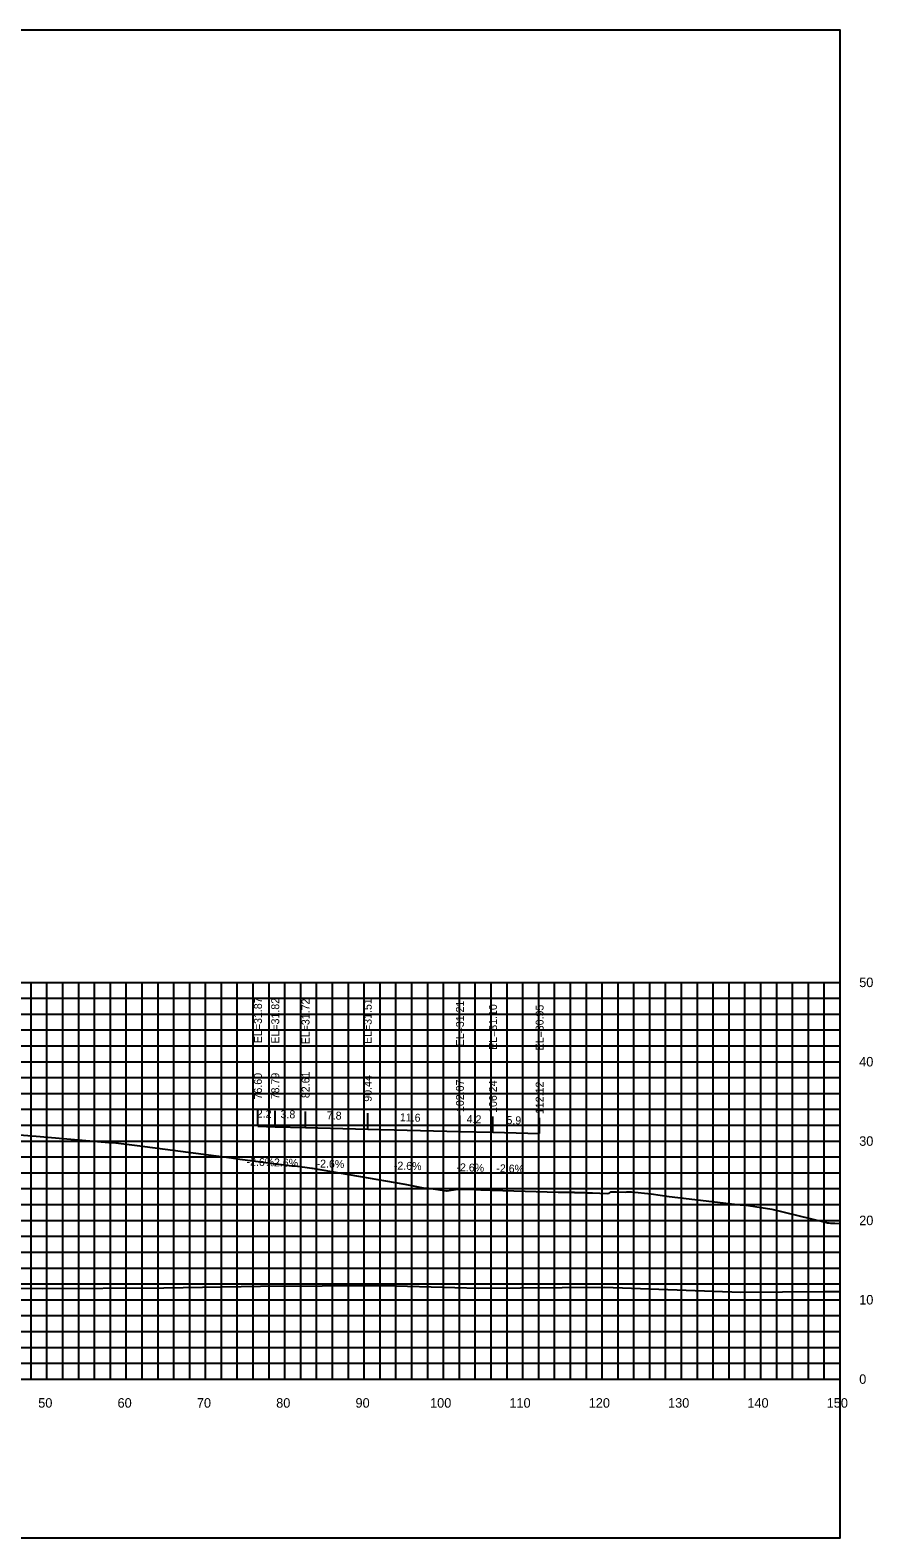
# Model space of a CAD drawing. Extents: x 1800880 to 1818864, y 245271 to 250560.
# Drawn here: x 1812443.9 to 1812550.2, y 248806.2 to 248996.2 of the extents above; entities that cross this region are included whole.
import ezdxf

# ---------------------------------------------------------------- set-up
doc = ezdxf.new("R2010")
doc.units = 0
for name, color, linetype in [('33', 7, 'Continuous'), ('ANNO-TXT', 7, 'Continuous'), ('CL-CNST', 7, 'Continuous'), ('DESIGN - DRAINAGE - Bridges', 7, 'Continuous'), ('Level 37', 7, 'Continuous'), ('Level 46', 7, 'Continuous'), ('Level 62', 7, 'Continuous'), ('SHT-BDR', 7, 'Continuous')]:
    doc.layers.add(name, color=color, linetype=linetype)

msp = doc.modelspace()

# ---------------------------------------------------------------- linework, layer by layer
at = {"layer": 'CL-CNST'}
msp.add_lwpolyline([(1812442.58, 248856.97), (1812445.16, 248856.75), (1812453.84, 248856), (1812454.01, 248856), (1812454.36, 248856), (1812457.42, 248855.62), (1812469.3, 248854.04), (1812470.35, 248853.9), (1812476.89, 248853.03), (1812476.97, 248853.03), (1812477.34, 248853.04), (1812479.41, 248852.75), (1812479.47, 248852.74), (1812491.14, 248850.72), (1812493.69, 248850.23), (1812493.8, 248850.23), (1812494.19, 248850.23), (1812496.42, 248849.91), (1812496.48, 248849.91), (1812497.52, 248850.08), (1812498.66, 248850.1), (1812498.76, 248850.1), (1812498.87, 248850.1), (1812499, 248850.1), (1812500.74, 248850.03), (1812510.48, 248849.74), (1812512.51, 248849.71), (1812512.58, 248849.7), (1812512.94, 248849.69), (1812513.26, 248849.68), (1812513.53, 248849.68), (1812513.78, 248849.67), (1812514, 248849.66), (1812514.2, 248849.66), (1812514.38, 248849.65), (1812514.54, 248849.65), (1812514.68, 248849.64), (1812514.82, 248849.64), (1812516.67, 248849.54), (1812516.91, 248849.62), (1812517.17, 248849.79), (1812517.21, 248849.79), (1812517.83, 248849.77), (1812518.94, 248849.73), (1812519.15, 248849.75), (1812519.22, 248849.75), (1812519.3, 248849.75), (1812519.71, 248849.75), (1812522.19, 248849.51), (1812524.49, 248849.2), (1812533.42, 248848.14), (1812533.55, 248848.14), (1812533.94, 248848.14), (1812537.42, 248847.59), (1812543.96, 248845.97), (1812544.07, 248845.97), (1812544.44, 248845.88), (1812544.52, 248845.88), (1812544.61, 248845.86), (1812544.83, 248845.82), (1812544.89, 248845.82), (1812545.26, 248845.82), (1812545.34, 248845.82), (1812546.03, 248845.8)], dxfattribs=at)
at = {"layer": 'DESIGN - DRAINAGE - Bridges'}
for p, q in [((1812546.03, 248826.17), (1812546.03, 248876.17)), ((1812546.09, 248876.17), (1812546.03, 248876.17)), ((1812546.09, 248866.17), (1812546.03, 248866.17)), ((1812546.09, 248856.17), (1812546.03, 248856.17)), ((1812546.09, 248846.17), (1812546.03, 248846.17)), ((1812546.09, 248836.17), (1812546.03, 248836.17)), ((1812246.03, 248826.17), (1812546.03, 248826.17)), ((1812446.03, 248826.11), (1812446.03, 248826.17)), ((1812456.03, 248826.11), (1812456.03, 248826.17)), ((1812466.03, 248826.11), (1812466.03, 248826.17)), ((1812476.03, 248826.11), (1812476.03, 248826.17)), ((1812486.03, 248826.11), (1812486.03, 248826.17)), ((1812496.03, 248826.11), (1812496.03, 248826.17)), ((1812506.03, 248826.11), (1812506.03, 248826.17)), ((1812516.03, 248826.11), (1812516.03, 248826.17)), ((1812526.03, 248826.11), (1812526.03, 248826.17)), ((1812536.03, 248826.11), (1812536.03, 248826.17)), ((1812546.03, 248826.11), (1812546.03, 248826.17)), ((1812546.09, 248826.17), (1812546.03, 248826.17))]:
    msp.add_line(p, q, dxfattribs=at)
at = {"layer": 'Level 37'}
for p, q in [((1812472.63, 248858.04), (1812472.63, 248860.04)), ((1812474.81, 248857.98), (1812474.81, 248859.98)), ((1812478.63, 248857.88), (1812478.63, 248859.88)), ((1812486.47, 248857.68), (1812486.47, 248859.68)), ((1812498.1, 248857.37), (1812498.1, 248859.37)), ((1812502.26, 248857.27), (1812502.26, 248859.27)), ((1812508.14, 248857.11), (1812508.14, 248859.11))]:
    msp.add_line(p, q, dxfattribs=at)
msp.add_lwpolyline([(1812246.03, 248806.17), (1812546.03, 248806.17), (1812546.03, 248996.17), (1812246.03, 248996.17)], close=True, dxfattribs=at)
at = {"layer": 'Level 46'}
for p, q in [((1812246.03, 248876.17), (1812546.03, 248876.17)), ((1812444.03, 248826.17), (1812444.03, 248876.17)), ((1812446.03, 248826.17), (1812446.03, 248876.17)), ((1812448.03, 248826.17), (1812448.03, 248876.17)), ((1812450.03, 248826.17), (1812450.03, 248876.17)), ((1812452.03, 248826.17), (1812452.03, 248876.17)), ((1812454.03, 248826.17), (1812454.03, 248876.17)), ((1812456.03, 248826.17), (1812456.03, 248876.17)), ((1812458.03, 248826.17), (1812458.03, 248876.17)), ((1812460.03, 248826.17), (1812460.03, 248876.17)), ((1812462.03, 248826.17), (1812462.03, 248876.17)), ((1812464.03, 248826.17), (1812464.03, 248876.17)), ((1812466.03, 248826.17), (1812466.03, 248876.17)), ((1812468.03, 248826.17), (1812468.03, 248876.17)), ((1812470.03, 248826.17), (1812470.03, 248876.17)), ((1812472.03, 248826.17), (1812472.03, 248876.17)), ((1812474.03, 248826.17), (1812474.03, 248876.17)), ((1812476.03, 248826.17), (1812476.03, 248876.17)), ((1812478.03, 248826.17), (1812478.03, 248876.17)), ((1812480.03, 248826.17), (1812480.03, 248876.17)), ((1812482.03, 248826.17), (1812482.03, 248876.17)), ((1812484.03, 248826.17), (1812484.03, 248876.17)), ((1812486.03, 248826.17), (1812486.03, 248876.17)), ((1812488.03, 248826.17), (1812488.03, 248876.17)), ((1812490.03, 248826.17), (1812490.03, 248876.17)), ((1812492.03, 248826.17), (1812492.03, 248876.17)), ((1812494.03, 248826.17), (1812494.03, 248876.17)), ((1812496.03, 248826.17), (1812496.03, 248876.17)), ((1812498.03, 248826.17), (1812498.03, 248876.17)), ((1812500.03, 248826.17), (1812500.03, 248876.17)), ((1812502.03, 248826.17), (1812502.03, 248876.17)), ((1812504.03, 248826.17), (1812504.03, 248876.17)), ((1812506.03, 248826.17), (1812506.03, 248876.17)), ((1812508.03, 248826.17), (1812508.03, 248876.17)), ((1812510.03, 248826.17), (1812510.03, 248876.17)), ((1812512.03, 248826.17), (1812512.03, 248876.17)), ((1812514.03, 248826.17), (1812514.03, 248876.17)), ((1812516.03, 248826.17), (1812516.03, 248876.17)), ((1812518.03, 248826.17), (1812518.03, 248876.17)), ((1812520.03, 248826.17), (1812520.03, 248876.17)), ((1812522.03, 248826.17), (1812522.03, 248876.17)), ((1812524.03, 248826.17), (1812524.03, 248876.17)), ((1812526.03, 248826.17), (1812526.03, 248876.17)), ((1812528.03, 248826.17), (1812528.03, 248876.17)), ((1812530.03, 248826.17), (1812530.03, 248876.17)), ((1812532.03, 248826.17), (1812532.03, 248876.17)), ((1812534.03, 248826.17), (1812534.03, 248876.17)), ((1812536.03, 248826.17), (1812536.03, 248876.17)), ((1812538.03, 248826.17), (1812538.03, 248876.17)), ((1812540.03, 248826.17), (1812540.03, 248876.17)), ((1812542.03, 248826.17), (1812542.03, 248876.17)), ((1812544.03, 248826.17), (1812544.03, 248876.17)), ((1812546.03, 248826.17), (1812546.03, 248876.17)), ((1812246.03, 248874.17), (1812546.03, 248874.17)), ((1812246.03, 248872.17), (1812546.03, 248872.17)), ((1812246.03, 248870.17), (1812546.03, 248870.17)), ((1812246.03, 248868.17), (1812546.03, 248868.17)), ((1812246.03, 248866.17), (1812546.03, 248866.17)), ((1812246.03, 248864.17), (1812546.03, 248864.17)), ((1812246.03, 248862.17), (1812546.03, 248862.17)), ((1812246.03, 248860.17), (1812546.03, 248860.17)), ((1812246.03, 248858.17), (1812546.03, 248858.17)), ((1812246.03, 248856.17), (1812546.03, 248856.17)), ((1812246.03, 248854.17), (1812546.03, 248854.17)), ((1812246.03, 248852.17), (1812546.03, 248852.17)), ((1812246.03, 248850.17), (1812546.03, 248850.17)), ((1812246.03, 248848.17), (1812546.03, 248848.17)), ((1812246.03, 248846.17), (1812546.03, 248846.17)), ((1812246.03, 248844.17), (1812546.03, 248844.17)), ((1812246.03, 248842.17), (1812546.03, 248842.17)), ((1812246.03, 248840.17), (1812546.03, 248840.17)), ((1812246.03, 248838.17), (1812546.03, 248838.17)), ((1812246.03, 248836.17), (1812546.03, 248836.17)), ((1812246.03, 248834.17), (1812546.03, 248834.17)), ((1812246.03, 248832.17), (1812546.03, 248832.17)), ((1812246.03, 248830.17), (1812546.03, 248830.17)), ((1812246.03, 248828.17), (1812546.03, 248828.17)), ((1812246.03, 248826.17), (1812546.03, 248826.17))]:
    msp.add_line(p, q, dxfattribs=at)
at = {"layer": 'Level 62'}
for points in [[(1812472.63, 248858.04), (1812474.81, 248857.98), (1812478.63, 248857.88), (1812486.47, 248857.68), (1812498.1, 248857.37), (1812502.26, 248857.27), (1812508.14, 248857.11)], [(1812246.03, 248838), (1812266.46, 248837.87), (1812270.95, 248837.87), (1812294.22, 248837.7), (1812301.34, 248837.71), (1812321.98, 248837.57), (1812331.3, 248837.6), (1812349.73, 248837.54), (1812360.95, 248837.59), (1812377.49, 248837.61), (1812390.33, 248837.68), (1812405.24, 248837.42), (1812419.51, 248837.51), (1812433, 248837.65), (1812445.43, 248837.57), (1812460.75, 248837.66), (1812472.95, 248837.87), (1812488.51, 248837.96), (1812500.42, 248837.64), (1812516.26, 248837.74), (1812533.51, 248837.14), (1812544.02, 248837.22), (1812546.03, 248837.22)]]:
    msp.add_lwpolyline(points, dxfattribs=at)

# ---------------------------------------------------------------- texts
for s, p in [('50', (1812444.93, 248822.57)), ('60', (1812454.93, 248822.57)), ('70', (1812464.93, 248822.57)), ('80', (1812474.93, 248822.57)), ('90', (1812484.93, 248822.57)), ('100', (1812494.33, 248822.57)), ('110', (1812504.33, 248822.57)), ('120', (1812514.33, 248822.57)), ('130', (1812524.33, 248822.57)), ('140', (1812534.33, 248822.57)), ('150', (1812544.33, 248822.57))]:
    msp.add_text(s, height=1.2).set_placement(p)
at = {"layer": '33'}
for s, p in [('50', (1812548.43, 248875.57)), ('40', (1812548.43, 248865.57)), ('30', (1812548.43, 248855.57)), ('20', (1812548.43, 248845.57)), ('10', (1812548.43, 248835.57)), ('0', (1812548.43, 248825.57))]:
    msp.add_text(s, height=1.2, dxfattribs=at).set_placement(p)
at = {"layer": 'ANNO-TXT'}
for s, p in [('2.2', (1812472.47, 248859.14)), ('3.8', (1812475.47, 248859.07)), ('7.8', (1812481.3, 248858.91)), ('11.6', (1812490.51, 248858.67)), ('4.2', (1812498.93, 248858.45)), ('5.9', (1812503.95, 248858.32)), ('-2.6%', (1812471.18, 248853.08)), ('-2.6%', (1812474.19, 248853)), ('-2.6%', (1812480.01, 248852.85)), ('-2.6%', (1812489.75, 248852.59)), ('-2.6%', (1812497.64, 248852.38)), ('-2.6%', (1812502.67, 248852.25))]:
    msp.add_text(s, height=1, rotation=358.505, dxfattribs=at).set_placement(p)
at = {"layer": 'SHT-BDR'}
for s, p in [('EL=31.87', (1812473.13, 248868.51)), ('EL=31.82', (1812475.31, 248868.45)), ('EL=31.72', (1812479.13, 248868.36)), ('EL=31.51', (1812486.97, 248868.4)), ('EL=31.21', (1812498.6, 248868.1)), ('EL=31.10', (1812502.76, 248867.66)), ('EL=30.95', (1812508.64, 248867.59)), ('76.60', (1812473.13, 248861.41)), ('78.79', (1812475.31, 248861.43)), ('82.61', (1812479.13, 248861.58)), ('90.44', (1812486.97, 248861.13)), ('102.07', (1812498.6, 248859.83)), ('106.24', (1812502.76, 248859.72)), ('112.12', (1812508.64, 248859.57))]:
    msp.add_text(s, height=1, rotation=90, dxfattribs=at).set_placement(p)

doc.saveas('drawing.dxf')
